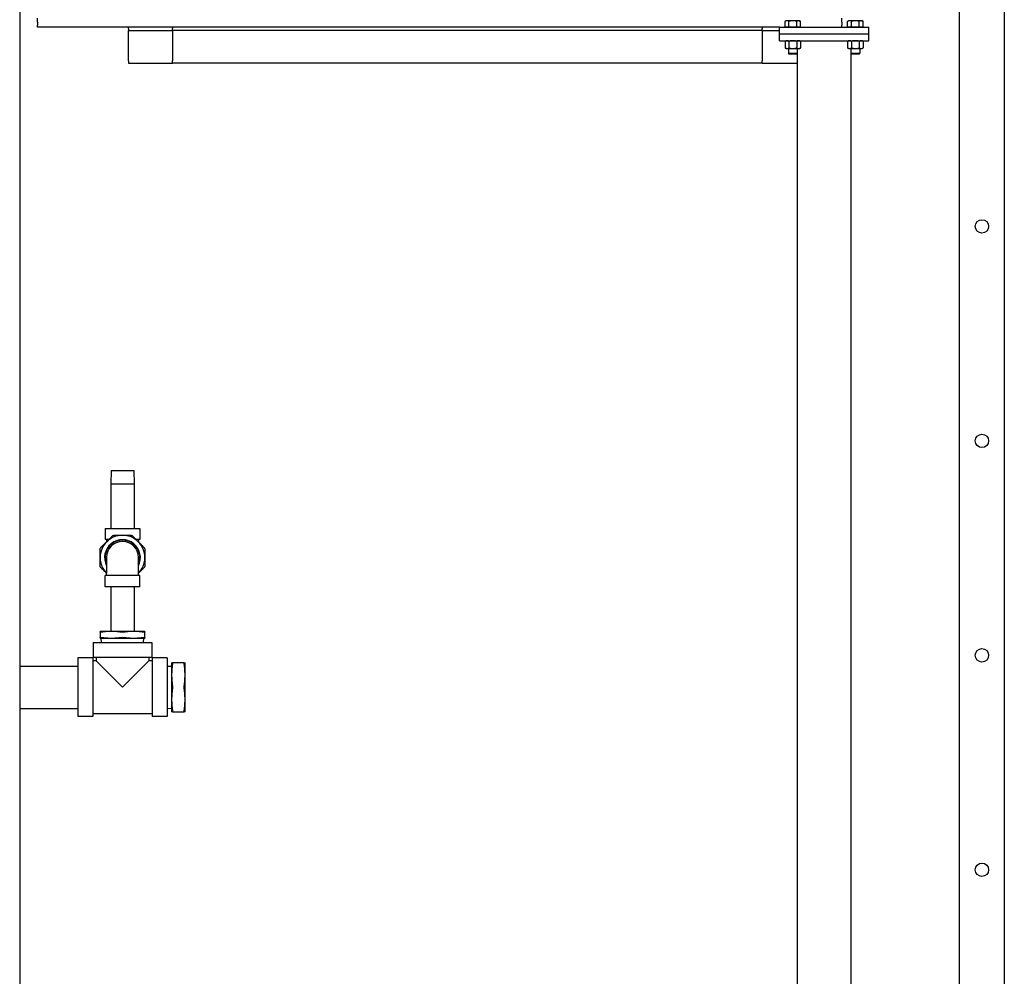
# Model space of a CAD drawing. Header units: inches. Extents: x 5 to 1128, y -85 to 748.
# Tile 526 of 656: x 766 to 821, y 213 to 266. Entities that reach past the tile are written whole.
import ezdxf

# ---------------------------------------------------------------- set-up
doc = ezdxf.new("R2010")
doc.units = ezdxf.units.IN
doc.header["$LTSCALE"] = 32
doc.header["$MEASUREMENT"] = 0
doc.layers.add('Visible (ANSI)', color=7, linetype='Continuous', lineweight=30)

msp = doc.modelspace()

# ---------------------------------------------------------------- linework, layer by layer
at = {"layer": 'Visible (ANSI)'}
for p, q in [((765.78063, 336.23367), (765.78063, 173.36817)), ((818.36063, 163.23367), (818.36063, 271.54801)), ((820.86063, 271.54801), (820.86063, 163.23367)), ((766.78063, 266.14883), (766.78063, 266.36477)), ((766.78063, 266.14883), (766.78063, 265.97968)), ((808.65563, 266.22267), (808.59762, 266.18918)), ((808.59762, 265.85867), (808.59762, 266.18918)), ((808.70587, 266.22267), (808.65563, 266.22267)), ((809.03063, 266.22267), (808.70587, 266.22267)), ((808.81413, 265.85867), (808.81413, 266.18918)), ((809.35539, 266.22267), (809.03063, 266.22267)), ((809.24714, 265.85867), (809.24714, 266.18918)), ((809.40563, 266.22267), (809.35539, 266.22267)), ((809.40563, 266.22267), (809.46365, 266.18918)), ((809.46365, 265.85867), (809.46365, 266.18918)), ((811.78063, 266.14883), (811.78063, 266.36477)), ((811.78063, 266.14883), (811.78063, 265.97968)), ((812.15563, 266.22267), (812.09762, 266.18918)), ((812.09762, 265.85867), (812.09762, 266.18918)), ((812.20587, 266.22267), (812.15563, 266.22267)), ((812.53063, 266.22267), (812.20587, 266.22267)), ((812.31413, 265.85867), (812.31413, 266.18918)), ((812.85539, 266.22267), (812.53063, 266.22267)), ((812.74714, 265.85867), (812.74714, 266.18918)), ((812.90563, 266.22267), (812.85539, 266.22267)), ((812.90563, 266.22267), (812.96365, 266.18918)), ((812.96365, 265.85867), (812.96365, 266.18918)), ((766.78063, 265.85867), (766.78063, 265.97968)), ((808.28063, 265.85867), (766.78063, 265.85867)), ((771.86063, 265.79067), (771.86063, 265.85867)), ((771.86063, 265.79067), (771.86063, 265.67067)), ((771.86063, 265.67067), (774.32063, 265.67067)), ((771.86063, 265.42067), (771.86063, 265.67067)), ((774.32063, 265.85867), (774.32063, 265.79067)), ((774.32063, 265.67067), (774.32063, 265.79067)), ((807.32063, 265.67067), (774.32063, 265.67067)), ((774.32063, 265.67067), (774.32063, 265.42067)), ((807.32063, 265.85867), (807.32063, 265.79067)), ((807.32063, 265.67067), (807.32063, 265.79067)), ((807.32063, 265.67067), (807.32063, 265.42067)), ((807.32063, 265.67067), (808.28063, 265.67067)), ((808.28063, 265.48367), (808.28063, 265.85867)), ((808.28063, 265.85867), (813.28063, 265.85867)), ((808.70587, 265.85867), (808.59762, 265.85867)), ((808.65563, 265.85867), (808.65563, 265.85867)), ((808.81413, 265.85867), (808.70587, 265.85867)), ((809.03063, 265.85867), (808.81413, 265.85867)), ((809.24714, 265.85867), (809.03063, 265.85867)), ((809.35539, 265.85867), (809.24714, 265.85867)), ((809.46365, 265.85867), (809.35539, 265.85867)), ((809.40563, 265.85867), (809.40563, 265.85867)), ((811.78063, 265.85867), (811.78063, 265.97968)), ((812.20587, 265.85867), (812.09762, 265.85867)), ((812.15563, 265.85867), (812.15563, 265.85867)), ((812.31413, 265.85867), (812.20587, 265.85867)), ((812.53063, 265.85867), (812.31413, 265.85867)), ((812.74714, 265.85867), (812.53063, 265.85867)), ((812.85539, 265.85867), (812.74714, 265.85867)), ((812.96365, 265.85867), (812.85539, 265.85867)), ((812.90563, 265.85867), (812.90563, 265.85867)), ((813.28063, 265.48367), (813.28063, 265.85867)), ((771.86063, 263.97867), (771.86063, 265.42067)), ((774.32063, 265.42067), (774.32063, 263.97867)), ((807.32063, 265.42067), (807.32063, 263.97867)), ((808.28063, 265.48367), (813.28063, 265.48367)), ((808.28063, 265.48367), (813.28063, 265.48367)), ((808.28063, 265.10867), (808.28063, 265.48367)), ((808.28063, 265.10867), (813.28063, 265.10867)), ((808.65563, 265.10867), (808.59762, 265.07518)), ((808.59762, 265.07518), (808.59762, 264.70416)), ((808.81413, 265.07518), (808.81413, 264.70416)), ((809.24714, 265.07518), (809.24714, 264.70416)), ((809.40563, 265.10867), (809.46365, 265.07518)), ((809.46365, 265.07518), (809.46365, 264.70416)), ((812.15563, 265.10867), (812.09762, 265.07518)), ((812.09762, 265.07518), (812.09762, 264.70416)), ((812.31413, 265.07518), (812.31413, 264.70416)), ((812.74714, 265.07518), (812.74714, 264.70416)), ((812.90563, 265.10867), (812.96365, 265.07518)), ((812.96365, 265.07518), (812.96365, 264.70416)), ((813.28063, 265.10867), (813.28063, 265.48367)), ((808.65563, 264.67067), (808.59762, 264.70416)), ((808.65563, 264.67067), (808.70587, 264.67067)), ((808.70587, 264.67067), (809.03063, 264.67067)), ((808.78063, 264.67067), (808.78063, 264.40444)), ((808.78063, 264.40444), (809.28063, 264.40444)), ((808.82782, 264.35867), (808.78063, 264.40444)), ((809.03063, 264.67067), (809.35539, 264.67067)), ((809.23344, 264.35867), (809.28063, 264.40444)), ((809.28063, 264.67067), (809.28063, 264.40444)), ((809.28063, 264.40444), (809.28063, 161.10867)), ((809.35539, 264.67067), (809.40563, 264.67067)), ((809.40563, 264.67067), (809.46365, 264.70416)), ((812.15563, 264.67067), (812.09762, 264.70416)), ((812.15563, 264.67067), (812.20587, 264.67067)), ((812.20587, 264.67067), (812.53063, 264.67067)), ((812.28063, 264.67067), (812.28063, 264.40444)), ((812.28063, 264.40444), (812.28063, 161.10867)), ((812.28063, 264.40444), (812.78063, 264.40444)), ((812.32782, 264.35867), (812.28063, 264.40444)), ((812.53063, 264.67067), (812.85539, 264.67067)), ((812.73344, 264.35867), (812.78063, 264.40444)), ((812.78063, 264.67067), (812.78063, 264.40444)), ((812.85539, 264.67067), (812.90563, 264.67067)), ((812.90563, 264.67067), (812.96365, 264.70416)), ((771.86063, 263.97867), (771.86063, 263.85867)), ((771.86063, 263.85867), (774.32063, 263.85867)), ((774.32063, 263.85867), (774.32063, 263.97867)), ((807.32063, 263.85867), (774.32063, 263.85867)), ((807.32063, 263.85867), (807.32063, 263.97867)), ((807.32063, 263.85867), (809.28063, 263.85867)), ((809.23344, 264.35867), (808.82782, 264.35867)), ((812.73344, 264.35867), (812.32782, 264.35867)), ((770.89277, 241.06632), (770.87313, 240.31632)), ((770.89277, 241.06632), (772.16849, 241.06632)), ((772.16849, 241.06632), (772.18813, 240.31632)), ((770.87313, 240.31632), (772.18813, 240.31632)), ((770.87313, 240.31632), (770.87313, 237.81632)), ((772.18813, 240.31632), (772.18813, 237.81632)), ((770.55563, 237.81632), (772.50563, 237.81632)), ((770.55563, 237.81632), (770.55563, 237.19632)), ((772.50563, 237.81632), (772.50563, 237.19632)), ((770.77287, 237.19632), (770.55563, 237.19632)), ((770.64063, 237.19632), (770.64063, 237.06409)), ((772.50563, 237.19632), (772.2884, 237.19632)), ((772.42063, 237.19632), (772.42063, 237.06409)), ((770.64063, 236.19132), (770.64063, 235.30632)), ((772.42063, 235.30632), (772.42063, 236.19132)), ((770.64063, 235.17632), (770.64063, 235.30632)), ((772.42063, 235.17632), (772.42063, 235.30632)), ((772.50563, 235.17632), (770.55563, 235.17632)), ((770.55563, 234.55632), (770.55563, 235.17632)), ((772.50563, 234.55632), (772.50563, 235.17632)), ((772.50563, 234.55632), (770.55563, 234.55632)), ((770.87313, 234.55632), (770.87313, 232.05632)), ((772.18813, 234.55632), (772.18813, 232.05632)), ((770.90563, 232.05632), (770.28063, 232.05632)), ((770.28063, 232.01816), (770.28063, 231.71948)), ((772.15563, 232.05632), (770.90563, 232.05632)), ((772.78063, 232.05632), (772.15563, 232.05632)), ((772.78063, 231.71948), (772.78063, 232.01816)), ((769.89063, 231.43132), (773.17063, 231.43132)), ((769.89063, 231.43132), (769.89063, 230.59132)), ((770.28063, 231.68132), (770.90563, 231.68132)), ((770.35405, 231.43132), (770.34313, 231.68132)), ((770.90563, 231.68132), (772.15563, 231.68132)), ((772.15563, 231.68132), (772.78063, 231.68132)), ((772.70722, 231.43132), (772.71813, 231.68132)), ((773.17063, 231.43132), (773.17063, 230.59132)), ((769.03063, 230.57132), (769.03063, 227.29132)), ((769.87063, 230.57132), (769.03063, 230.57132)), ((769.87063, 230.57132), (769.87063, 227.29132)), ((770.05063, 230.41132), (769.87063, 230.41132)), ((773.17063, 230.59132), (769.89063, 230.59132)), ((770.05063, 230.59132), (770.05063, 230.41132)), ((770.05063, 230.41132), (771.53063, 228.93132)), ((771.53063, 228.93132), (773.01063, 230.41132)), ((773.01063, 230.59132), (773.01063, 230.41132)), ((773.19063, 230.41132), (773.01063, 230.41132)), ((773.19063, 230.57132), (773.19063, 227.29132)), ((774.03063, 230.57132), (773.19063, 230.57132)), ((774.03063, 230.57132), (774.03063, 227.29132)), ((774.28063, 230.30632), (774.28063, 229.61882)), ((774.98297, 230.30632), (774.3283, 230.30632)), ((775.03063, 229.61882), (775.03063, 230.30632)), ((765.78063, 230.11882), (769.03063, 230.11882)), ((774.03063, 230.10791), (774.28063, 230.11882)), ((774.28063, 229.61882), (774.28063, 228.24382)), ((775.03063, 228.24382), (775.03063, 229.61882)), ((774.28063, 228.24382), (774.28063, 227.55632)), ((775.03063, 227.55632), (775.03063, 228.24382)), ((765.78063, 227.74382), (769.03063, 227.74382)), ((774.03063, 227.75474), (774.28063, 227.74382)), ((774.3283, 227.55632), (774.98297, 227.55632)), ((769.87063, 227.29132), (769.03063, 227.29132)), ((773.19063, 227.45132), (769.87063, 227.45132)), ((774.03063, 227.29132), (773.19063, 227.29132))]:
    msp.add_line(p, q, dxfattribs=at)
for centre in [(819.61063, 254.71867), (819.61063, 254.71867), (819.61063, 242.71867), (819.61063, 242.71867), (819.61063, 230.71867), (819.61063, 230.71867), (819.61063, 218.71867), (819.61063, 218.71867)]:
    msp.add_circle(centre, 0.375, dxfattribs=at)
for radius, start, end in [(1.25, 90, 135), (1.25, 45, 90), (1.25, 135, 180), (1, 332.873247, 207.126753), (0.975, 335.898083, 204.101917), (1.25, 0, 45), (1.25, 180, 224.602125), (1.25, 315.397875, 0)]:
    msp.add_arc((771.53063, 236.18632), radius, start, end, dxfattribs=at)
msp.add_ellipse((771.53063, 236.19132), major_axis=(0.89, 0), ratio=0.99999962, start_param=0, end_param=3.14159265, dxfattribs=at)
for points, weights in [([(808.70587, 266.22267), (808.65563, 266.22267), (808.59762, 266.18918)], [1, 1.0379548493, 1]), ([(808.81413, 266.18918), (808.75611, 266.22267), (808.70587, 266.22267)], [1, 1.0379548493, 1]), ([(809.03063, 266.22267), (808.93015, 266.22267), (808.81413, 266.18918)], [1, 1.0379548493, 1]), ([(809.24714, 266.18918), (809.13111, 266.22267), (809.03063, 266.22267)], [1, 1.0379548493, 1]), ([(809.35539, 266.22267), (809.30515, 266.22267), (809.24714, 266.18918)], [1, 1.0379548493, 1]), ([(809.46365, 266.18918), (809.40563, 266.22267), (809.35539, 266.22267)], [1, 1.0379548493, 1]), ([(812.20587, 266.22267), (812.15563, 266.22267), (812.09762, 266.18918)], [1, 1.0379548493, 1]), ([(812.31413, 266.18918), (812.25611, 266.22267), (812.20587, 266.22267)], [1, 1.0379548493, 1]), ([(812.53063, 266.22267), (812.43015, 266.22267), (812.31413, 266.18918)], [1, 1.0379548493, 1]), ([(812.74714, 266.18918), (812.63111, 266.22267), (812.53063, 266.22267)], [1, 1.0379548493, 1]), ([(812.85539, 266.22267), (812.80515, 266.22267), (812.74714, 266.18918)], [1, 1.0379548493, 1]), ([(812.96365, 266.18918), (812.90563, 266.22267), (812.85539, 266.22267)], [1, 1.0379548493, 1]), ([(808.70587, 265.10867), (808.65563, 265.10867), (808.59762, 265.07518)], [1, 1.0379548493, 1]), ([(808.81413, 265.07518), (808.75611, 265.10867), (808.70587, 265.10867)], [1, 1.0379548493, 1]), ([(809.03063, 265.10867), (808.93015, 265.10867), (808.81413, 265.07518)], [1, 1.0379548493, 1]), ([(809.24714, 265.07518), (809.13111, 265.10867), (809.03063, 265.10867)], [1, 1.0379548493, 1]), ([(809.35539, 265.10867), (809.30515, 265.10867), (809.24714, 265.07518)], [1, 1.0379548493, 1]), ([(809.46365, 265.07518), (809.40563, 265.10867), (809.35539, 265.10867)], [1, 1.0379548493, 1]), ([(812.20587, 265.10867), (812.15563, 265.10867), (812.09762, 265.07518)], [1, 1.0379548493, 1]), ([(812.31413, 265.07518), (812.25611, 265.10867), (812.20587, 265.10867)], [1, 1.0379548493, 1]), ([(812.53063, 265.10867), (812.43015, 265.10867), (812.31413, 265.07518)], [1, 1.0379548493, 1]), ([(812.74714, 265.07518), (812.63111, 265.10867), (812.53063, 265.10867)], [1, 1.0379548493, 1]), ([(812.85539, 265.10867), (812.80515, 265.10867), (812.74714, 265.07518)], [1, 1.0379548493, 1]), ([(812.96365, 265.07518), (812.90563, 265.10867), (812.85539, 265.10867)], [1, 1.0379548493, 1]), ([(808.59762, 264.70416), (808.65563, 264.67067), (808.70587, 264.67067)], [1, 1.0379548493, 1]), ([(808.70587, 264.67067), (808.75611, 264.67067), (808.81413, 264.70416)], [1, 1.0379548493, 1]), ([(808.81413, 264.70416), (808.93015, 264.67067), (809.03063, 264.67067)], [1, 1.0379548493, 1]), ([(809.03063, 264.67067), (809.13111, 264.67067), (809.24714, 264.70416)], [1, 1.0379548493, 1]), ([(809.24714, 264.70416), (809.30515, 264.67067), (809.35539, 264.67067)], [1, 1.0379548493, 1]), ([(809.35539, 264.67067), (809.40563, 264.67067), (809.46365, 264.70416)], [1, 1.0379548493, 1]), ([(812.09762, 264.70416), (812.15563, 264.67067), (812.20587, 264.67067)], [1, 1.0379548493, 1]), ([(812.20587, 264.67067), (812.25611, 264.67067), (812.31413, 264.70416)], [1, 1.0379548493, 1]), ([(812.31413, 264.70416), (812.43015, 264.67067), (812.53063, 264.67067)], [1, 1.0379548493, 1]), ([(812.53063, 264.67067), (812.63111, 264.67067), (812.74714, 264.70416)], [1, 1.0379548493, 1]), ([(812.74714, 264.70416), (812.80515, 264.67067), (812.85539, 264.67067)], [1, 1.0379548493, 1]), ([(812.85539, 264.67067), (812.90563, 264.67067), (812.96365, 264.70416)], [1, 1.0379548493, 1]), ([(770.64675, 237.07021), (770.80614, 237.2296), (770.97625, 237.39971)], [1, 1.05512060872, 1.07707509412]), ([(771.06464, 237.43632), (771.30521, 237.43632), (771.53063, 237.43632)], [1.07707509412, 1.05512060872, 1]), ([(771.53063, 237.43632), (771.75605, 237.43632), (771.99662, 237.43632)], [1, 1.05512060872, 1.07707509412]), ([(772.08501, 237.39971), (772.25512, 237.2296), (772.41452, 237.07021)], [1.07707509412, 1.05512060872, 1]), ([(770.31724, 236.7407), (770.48735, 236.91081), (770.64675, 237.07021)], [1.07707509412, 1.05512060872, 1]), ([(772.41452, 237.07021), (772.57391, 236.91081), (772.74402, 236.7407)], [1, 1.05512060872, 1.07707509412]), ([(770.28063, 236.18632), (770.28063, 236.41174), (770.28063, 236.65231)], [1, 1.05512060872, 1.07707509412]), ([(772.78063, 236.65231), (772.78063, 236.41174), (772.78063, 236.18632)], [1.07707509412, 1.05512060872, 1]), ([(770.28063, 235.72033), (770.28063, 235.9609), (770.28063, 236.18632)], [1.07707509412, 1.05512060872, 1]), ([(772.78063, 236.18632), (772.78063, 235.9609), (772.78063, 235.72033)], [1, 1.05512060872, 1.07707509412]), ([(770.64063, 235.30856), (770.4842, 235.46499), (770.31724, 235.63194)], [1.00199566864, 1.0555202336, 1.07707509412]), ([(772.74402, 235.63194), (772.57707, 235.46499), (772.42063, 235.30856)], [1.07707509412, 1.0555202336, 1.00199566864]), ([(770.28063, 232.01816), (770.28063, 232.05632), (770.28063, 232.05632)], [1.10285189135, 1.0796639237, 1]), ([(770.90563, 232.05632), (770.65432, 232.05632), (770.37438, 232.01816)], [1, 1.0796639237, 1.10285189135]), ([(771.43688, 232.01816), (771.15694, 232.05632), (770.90563, 232.05632)], [1.10285189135, 1.0796639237, 1]), ([(772.15563, 232.05632), (771.90432, 232.05632), (771.62438, 232.01816)], [1, 1.0796639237, 1.10285189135]), ([(772.68688, 232.01816), (772.40694, 232.05632), (772.15563, 232.05632)], [1.10285189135, 1.0796639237, 1]), ([(772.78063, 232.05632), (772.78063, 232.05632), (772.78063, 232.01816)], [1, 1.0796639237, 1.10285189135]), ([(770.28063, 231.68132), (770.28063, 231.68132), (770.28063, 231.71948)], [1, 1.0796639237, 1.10285189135]), ([(770.37438, 231.71948), (770.65432, 231.68132), (770.90563, 231.68132)], [1.10285189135, 1.0796639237, 1]), ([(770.90563, 231.68132), (771.15694, 231.68132), (771.43688, 231.71948)], [1, 1.0796639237, 1.10285189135]), ([(771.62438, 231.71948), (771.90432, 231.68132), (772.15563, 231.68132)], [1.10285189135, 1.0796639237, 1]), ([(772.15563, 231.68132), (772.40694, 231.68132), (772.68688, 231.71948)], [1, 1.0796639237, 1.10285189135]), ([(772.78063, 231.71948), (772.78063, 231.68132), (772.78063, 231.68132)], [1.10285189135, 1.0796639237, 1]), ([(774.28063, 230.30632), (774.28063, 230.30632), (774.3283, 230.30632)], [1, 1.05302826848, 1.0414979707]), ([(774.3283, 230.24382), (774.28063, 229.91234), (774.28063, 229.61882)], [1.0414979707, 1.05302826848, 1]), ([(774.98297, 230.30632), (775.03063, 230.30632), (775.03063, 230.30632)], [1.0414979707, 1.05302826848, 1]), ([(775.03063, 229.61882), (775.03063, 229.91234), (774.98297, 230.24382)], [1, 1.05302826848, 1.0414979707]), ([(774.28063, 229.61882), (774.28063, 229.32531), (774.3283, 228.99382)], [1, 1.05302826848, 1.0414979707]), ([(774.98297, 228.99382), (775.03063, 229.32531), (775.03063, 229.61882)], [1.0414979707, 1.05302826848, 1]), ([(774.3283, 228.86882), (774.28063, 228.53734), (774.28063, 228.24382)], [1.0414979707, 1.05302826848, 1]), ([(775.03063, 228.24382), (775.03063, 228.53734), (774.98297, 228.86882)], [1, 1.05302826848, 1.0414979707]), ([(774.28063, 228.24382), (774.28063, 227.95031), (774.3283, 227.61882)], [1, 1.05302826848, 1.0414979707]), ([(774.98297, 227.61882), (775.03063, 227.95031), (775.03063, 228.24382)], [1.0414979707, 1.05302826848, 1]), ([(774.3283, 227.55632), (774.28063, 227.55632), (774.28063, 227.55632)], [1.0414979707, 1.05302826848, 1]), ([(775.03063, 227.55632), (775.03063, 227.55632), (774.98297, 227.55632)], [1, 1.05302826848, 1.0414979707])]:
    msp.add_rational_spline(points, weights, degree=2, dxfattribs=at)
for points, knots in [([(770.97625, 237.39971), (770.98801, 237.41146), (771.00222, 237.42076), (771.0314, 237.43285), (771.04802, 237.43632), (771.06464, 237.43632)], [1.299728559, 1.299728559, 1.299728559, 1.299728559, 1.420078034, 1.420078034, 1.540427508, 1.540427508, 1.540427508, 1.540427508]), ([(771.99662, 237.43632), (772.01324, 237.43632), (772.02987, 237.43285), (772.05905, 237.42076), (772.07326, 237.41146), (772.08501, 237.39971)], [1.299728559, 1.299728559, 1.299728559, 1.299728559, 1.420078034, 1.420078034, 1.540427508, 1.540427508, 1.540427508, 1.540427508]), ([(770.28063, 236.65231), (770.28063, 236.66893), (770.2841, 236.68556), (770.29619, 236.71474), (770.30549, 236.72895), (770.31724, 236.7407)], [1.299728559, 1.299728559, 1.299728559, 1.299728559, 1.420078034, 1.420078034, 1.540427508, 1.540427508, 1.540427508, 1.540427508]), ([(772.74402, 236.7407), (772.75577, 236.72895), (772.76507, 236.71474), (772.77716, 236.68556), (772.78063, 236.66893), (772.78063, 236.65231)], [0.397039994, 0.397039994, 0.397039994, 0.397039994, 0.517389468, 0.517389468, 0.637738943, 0.637738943, 0.637738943, 0.637738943]), ([(770.31724, 235.63194), (770.30549, 235.6437), (770.29619, 235.65791), (770.2841, 235.68709), (770.28063, 235.70371), (770.28063, 235.72033)], [1.299728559, 1.299728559, 1.299728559, 1.299728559, 1.420078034, 1.420078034, 1.540427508, 1.540427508, 1.540427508, 1.540427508]), ([(772.78063, 235.72033), (772.78063, 235.70371), (772.77716, 235.68709), (772.76507, 235.65791), (772.75577, 235.6437), (772.74402, 235.63194)], [1.299728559, 1.299728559, 1.299728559, 1.299728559, 1.420078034, 1.420078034, 1.540427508, 1.540427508, 1.540427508, 1.540427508]), ([(770.37438, 232.01816), (770.36947, 232.0175), (770.36468, 232.01688), (770.33765, 232.01362), (770.31883, 232.01228), (770.29268, 232.01228), (770.28389, 232.01362), (770.28089, 232.01688), (770.28063, 232.0175), (770.28063, 232.01816)], [1.877642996, 1.877642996, 1.877642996, 1.877642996, 1.919001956, 1.919001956, 2.118233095, 2.118233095, 2.317464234, 2.317464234, 2.358823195, 2.358823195, 2.358823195, 2.358823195]), ([(771.62438, 232.01816), (771.61947, 232.0175), (771.61442, 232.01688), (771.58439, 232.01362), (771.55678, 232.01228), (771.50449, 232.01228), (771.47687, 232.01362), (771.44684, 232.01688), (771.44179, 232.0175), (771.43688, 232.01816)], [1.877642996, 1.877642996, 1.877642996, 1.877642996, 1.919001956, 1.919001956, 2.118233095, 2.118233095, 2.317464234, 2.317464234, 2.358823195, 2.358823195, 2.358823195, 2.358823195]), ([(772.78063, 232.01816), (772.78063, 232.0175), (772.78038, 232.01688), (772.77737, 232.01362), (772.76859, 232.01228), (772.74244, 232.01228), (772.72361, 232.01362), (772.69658, 232.01688), (772.69179, 232.0175), (772.68688, 232.01816)], [1.877642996, 1.877642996, 1.877642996, 1.877642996, 1.919001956, 1.919001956, 2.118233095, 2.118233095, 2.317464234, 2.317464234, 2.358823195, 2.358823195, 2.358823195, 2.358823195]), ([(770.28063, 231.71948), (770.28063, 231.72015), (770.28089, 231.72077), (770.28389, 231.72403), (770.29268, 231.72537), (770.31883, 231.72537), (770.33765, 231.72403), (770.36468, 231.72077), (770.36947, 231.72015), (770.37438, 231.71948)], [0.564368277, 0.564368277, 0.564368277, 0.564368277, 0.605727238, 0.605727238, 0.804958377, 0.804958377, 1.004189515, 1.004189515, 1.045548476, 1.045548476, 1.045548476, 1.045548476]), ([(771.43688, 231.71948), (771.44179, 231.72015), (771.44684, 231.72077), (771.47687, 231.72403), (771.50449, 231.72537), (771.55678, 231.72537), (771.58439, 231.72403), (771.61442, 231.72077), (771.61947, 231.72015), (771.62438, 231.71948)], [0.564368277, 0.564368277, 0.564368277, 0.564368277, 0.605727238, 0.605727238, 0.804958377, 0.804958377, 1.004189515, 1.004189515, 1.045548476, 1.045548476, 1.045548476, 1.045548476]), ([(772.68688, 231.71948), (772.69179, 231.72015), (772.69658, 231.72077), (772.72361, 231.72403), (772.74244, 231.72537), (772.76859, 231.72537), (772.77737, 231.72403), (772.78038, 231.72077), (772.78063, 231.72015), (772.78063, 231.71948)], [0.564368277, 0.564368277, 0.564368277, 0.564368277, 0.605727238, 0.605727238, 0.804958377, 0.804958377, 1.004189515, 1.004189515, 1.045548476, 1.045548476, 1.045548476, 1.045548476]), ([(774.3283, 230.30632), (774.32885, 230.30632), (774.32936, 230.30608), (774.33157, 230.30371), (774.33245, 230.29794), (774.33245, 230.28121), (774.33157, 230.26927), (774.32936, 230.25146), (774.32885, 230.24769), (774.3283, 230.24382)], [0.354915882, 0.354915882, 0.354915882, 0.354915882, 0.387474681, 0.387474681, 0.514911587, 0.514911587, 0.642348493, 0.642348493, 0.674907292, 0.674907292, 0.674907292, 0.674907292]), ([(774.98297, 230.24382), (774.98241, 230.24769), (774.98191, 230.25146), (774.97969, 230.26927), (774.97882, 230.28121), (774.97882, 230.29794), (774.97969, 230.30371), (774.98191, 230.30608), (774.98241, 230.30632), (774.98297, 230.30632)], [-0.674907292, -0.674907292, -0.674907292, -0.674907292, -0.642348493, -0.642348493, -0.514911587, -0.514911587, -0.387474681, -0.387474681, -0.354915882, -0.354915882, -0.354915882, -0.354915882]), ([(774.3283, 228.99382), (774.32885, 228.98995), (774.32936, 228.98595), (774.33157, 228.96576), (774.33245, 228.94805), (774.33245, 228.9146), (774.33157, 228.89688), (774.32936, 228.8767), (774.32885, 228.87269), (774.3283, 228.86882)], [0.354915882, 0.354915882, 0.354915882, 0.354915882, 0.387474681, 0.387474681, 0.514911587, 0.514911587, 0.642348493, 0.642348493, 0.674907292, 0.674907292, 0.674907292, 0.674907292]), ([(774.98297, 228.86882), (774.98241, 228.87269), (774.98191, 228.8767), (774.97969, 228.89688), (774.97882, 228.9146), (774.97882, 228.94805), (774.97969, 228.96576), (774.98191, 228.98595), (774.98241, 228.98995), (774.98297, 228.99382)], [-0.674907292, -0.674907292, -0.674907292, -0.674907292, -0.642348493, -0.642348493, -0.514911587, -0.514911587, -0.387474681, -0.387474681, -0.354915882, -0.354915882, -0.354915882, -0.354915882]), ([(774.3283, 227.61882), (774.32885, 227.61495), (774.32936, 227.61119), (774.33157, 227.59337), (774.33245, 227.58143), (774.33245, 227.56471), (774.33157, 227.55893), (774.32936, 227.55656), (774.32885, 227.55632), (774.3283, 227.55632)], [0.354915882, 0.354915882, 0.354915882, 0.354915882, 0.387474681, 0.387474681, 0.514911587, 0.514911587, 0.642348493, 0.642348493, 0.674907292, 0.674907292, 0.674907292, 0.674907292]), ([(774.98297, 227.55632), (774.98241, 227.55632), (774.98191, 227.55656), (774.97969, 227.55893), (774.97882, 227.56471), (774.97882, 227.58143), (774.97969, 227.59337), (774.98191, 227.61119), (774.98241, 227.61495), (774.98297, 227.61882)], [-0.674907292, -0.674907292, -0.674907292, -0.674907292, -0.642348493, -0.642348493, -0.514911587, -0.514911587, -0.387474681, -0.387474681, -0.354915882, -0.354915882, -0.354915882, -0.354915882])]:
    msp.add_open_spline(points, degree=3, knots=knots, dxfattribs=at)

doc.saveas('drawing.dxf')
